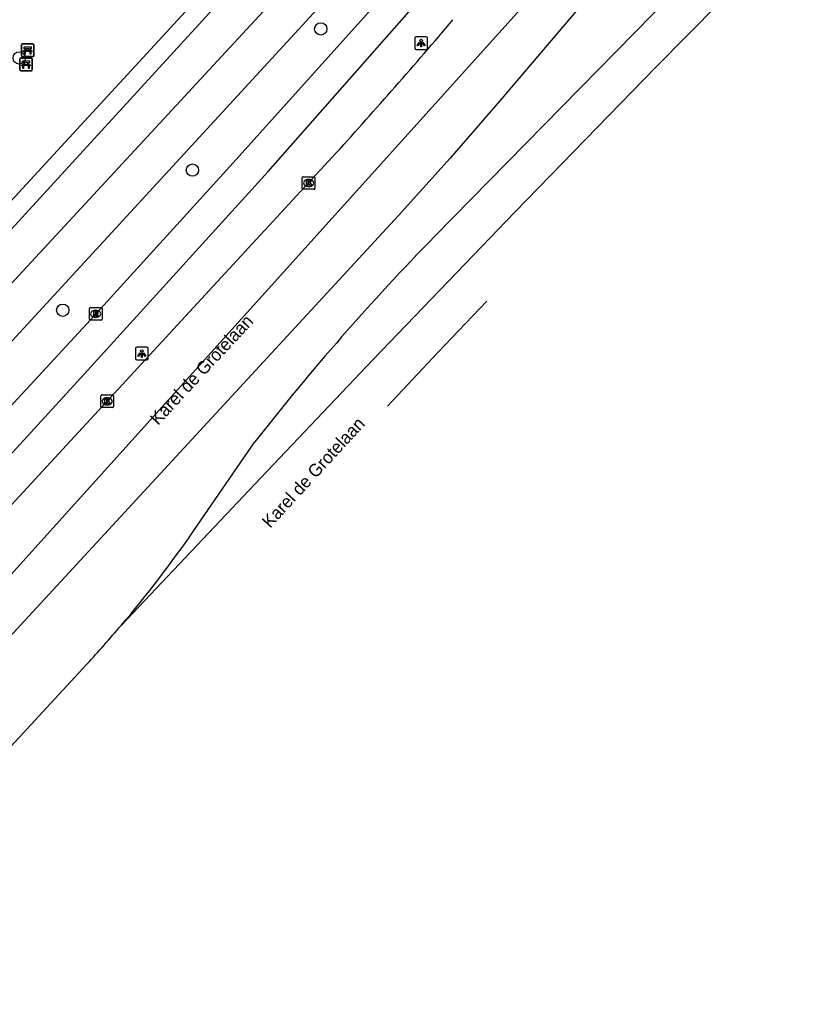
# Model space of a CAD drawing. Extents: x 159040 to 160094, y 381214 to 382518.
# Drawn here: x 159785.9 to 159848.4, y 381804.4 to 381882.4 of the extents above; entities that cross this region are included whole.
import ezdxf

# ---------------------------------------------------------------- set-up
doc = ezdxf.new("R2010")
doc.units = 0
for name, color, linetype in [('IMGEO_Bank', 7, 'Continuous'), ('IMGEO_Boom', 7, 'Continuous'), ('IMGEO_Fietspad_gesloten', 7, 'Continuous'), ('IMGEO_Haag', 7, 'Continuous'), ('IMGEO_Kolk', 7, 'Continuous'), ('IMGEO_Lichtpunt', 7, 'Continuous'), ('IMGEO_Openbare_ruimte_label', 7, 'Continuous'), ('IMGEO_Rijbaan_regionaal_gesloten', 7, 'Continuous'), ('IMGEO_Rioolput', 7, 'Continuous'), ('IMGEO_Voetpad_open', 7, 'Continuous')]:
    doc.layers.add(name, color=color, linetype=linetype)

msp = doc.modelspace()

# ---------------------------------------------------------------- linework, layer by layer
at = {"layer": 'IMGEO_Bank'}
for p, q in [((159785.983, 381879.543), (159785.983, 381880.384)), ((159785.983, 381880.384), (159785.983, 381879.543)), ((159786.058, 381880.468), (159786.899, 381880.468)), ((159786.899, 381880.468), (159786.058, 381880.468)), ((159786.68, 381879.866), (159786.287, 381879.866)), ((159786.292, 381879.974), (159786.292, 381880.08)), ((159786.336, 381880.08), (159786.336, 381879.974)), ((159786.624, 381880.086), (159786.342, 381880.086)), ((159786.342, 381879.968), (159786.624, 381879.968)), ((159786.63, 381879.974), (159786.63, 381880.08)), ((159786.674, 381880.08), (159786.674, 381879.974)), ((159786.983, 381880.393), (159786.983, 381879.552)), ((159786.983, 381879.552), (159786.983, 381880.393)), ((159785.853, 381878.429), (159785.853, 381879.27)), ((159785.853, 381879.27), (159785.853, 381878.429)), ((159785.928, 381879.354), (159786.769, 381879.354)), ((159786.769, 381879.354), (159785.928, 381879.354)), ((159786.908, 381879.468), (159786.067, 381879.468)), ((159786.067, 381879.468), (159786.908, 381879.468)), ((159786.853, 381879.279), (159786.853, 381878.438)), ((159786.853, 381878.438), (159786.853, 381879.279)), ((159786.778, 381878.354), (159785.937, 381878.354)), ((159785.937, 381878.354), (159786.778, 381878.354)), ((159786.55, 381878.752), (159786.157, 381878.752)), ((159786.162, 381878.86), (159786.162, 381878.966)), ((159786.206, 381878.966), (159786.206, 381878.86)), ((159786.494, 381878.972), (159786.212, 381878.972)), ((159786.212, 381878.854), (159786.494, 381878.854)), ((159786.5, 381878.86), (159786.5, 381878.966)), ((159786.544, 381878.966), (159786.544, 381878.86))]:
    msp.add_line(p, q, dxfattribs=at)
for points in [[(159786.23, 381879.866), (159786.088, 381879.866), (159786.2, 381879.968), (159786.286, 381879.968)], [(159786.286, 381880.086), (159786.2, 381880.086), (159786.2, 381880.247), (159786.763, 381880.247), (159786.763, 381880.086), (159786.68, 381880.086)], [(159786.28, 381879.859), (159786.28, 381879.652), (159786.237, 381879.652), (159786.237, 381879.859)], [(159786.68, 381879.968), (159786.763, 381879.968), (159786.875, 381879.866), (159786.736, 381879.866)], [(159786.73, 381879.859), (159786.73, 381879.652), (159786.686, 381879.652), (159786.686, 381879.859)], [(159786.156, 381878.972), (159786.07, 381878.972), (159786.07, 381879.133), (159786.633, 381879.133), (159786.633, 381878.972), (159786.55, 381878.972)], [(159786.1, 381878.752), (159785.958, 381878.752), (159786.07, 381878.854), (159786.156, 381878.854)], [(159786.15, 381878.745), (159786.15, 381878.538), (159786.107, 381878.538), (159786.107, 381878.745)], [(159786.55, 381878.854), (159786.633, 381878.854), (159786.745, 381878.752), (159786.606, 381878.752)], [(159786.6, 381878.745), (159786.6, 381878.538), (159786.556, 381878.538), (159786.556, 381878.745)]]:
    msp.add_lwpolyline(points, dxfattribs=at)
for centre, radius, start, end in [((159786.061, 381880.39), 0.0779, 92.4484, 184.28452), ((159786.061, 381880.39), 0.0779, 92.4484, 184.28452), ((159786.23, 381879.859), 0.00671, 2.89567, 87.10433), ((159786.287, 381879.859), 0.00671, 92.89567, 177.10433), ((159786.285, 381880.079), 0.00671, 2.89567, 87.10433), ((159786.285, 381879.975), 0.00671, 272.89567, 357.10433), ((159786.342, 381880.079), 0.00671, 92.89567, 177.10433), ((159786.342, 381879.975), 0.00671, 182.89567, 267.10433), ((159786.624, 381880.079), 0.00671, 2.89567, 87.10433), ((159786.624, 381879.975), 0.00671, 272.89567, 357.10433), ((159786.681, 381880.079), 0.00671, 92.89567, 177.10433), ((159786.681, 381879.975), 0.00671, 182.89567, 267.10433), ((159786.679, 381879.859), 0.00671, 2.89567, 87.10433), ((159786.736, 381879.859), 0.00671, 92.89567, 177.10433), ((159786.905, 381880.39), 0.0779, 2.4484, 94.28452), ((159786.905, 381880.39), 0.0779, 2.4484, 94.28452), ((159785.931, 381879.276), 0.0779, 92.4484, 184.28452), ((159785.931, 381879.276), 0.0779, 92.4484, 184.28452), ((159786.061, 381879.546), 0.0779, 182.4484, 274.28452), ((159786.061, 381879.546), 0.0779, 182.4484, 274.28452), ((159786.775, 381879.276), 0.0779, 2.4484, 94.28452), ((159786.775, 381879.276), 0.0779, 2.4484, 94.28452), ((159786.905, 381879.546), 0.0779, 272.4484, 4.28452), ((159786.905, 381879.546), 0.0779, 272.4484, 4.28452), ((159785.931, 381878.432), 0.0779, 182.4484, 274.28452), ((159785.931, 381878.432), 0.0779, 182.4484, 274.28452), ((159786.1, 381878.745), 0.00671, 2.89567, 87.10433), ((159786.157, 381878.745), 0.00671, 92.89567, 177.10433), ((159786.155, 381878.965), 0.00671, 2.89567, 87.10433), ((159786.155, 381878.861), 0.00671, 272.89567, 357.10433), ((159786.212, 381878.965), 0.00671, 92.89567, 177.10433), ((159786.212, 381878.861), 0.00671, 182.89567, 267.10433), ((159786.494, 381878.965), 0.00671, 2.89567, 87.10433), ((159786.494, 381878.861), 0.00671, 272.89567, 357.10433), ((159786.551, 381878.965), 0.00671, 92.89567, 177.10433), ((159786.551, 381878.861), 0.00671, 182.89567, 267.10433), ((159786.549, 381878.745), 0.00671, 2.89567, 87.10433), ((159786.606, 381878.745), 0.00671, 92.89567, 177.10433), ((159786.775, 381878.432), 0.0779, 272.4484, 4.28452), ((159786.775, 381878.432), 0.0779, 272.4484, 4.28452)]:
    msp.add_arc(centre, radius, start, end, dxfattribs=at)
at = {"layer": 'IMGEO_Boom'}
for centre in [(159809.712, 381881.661), (159785.811, 381879.362), (159799.545, 381870.471), (159789.262, 381859.371)]:
    msp.add_circle(centre, 0.489, dxfattribs=at)
at = {"layer": 'IMGEO_Fietspad_gesloten'}
for points in [[(159743.819, 381807.067), (159791.475, 381858.62), (159802.783, 381871.052), (159813.565, 381883.06), (159821.782, 381892.503), (159832.075, 381904.754), (159832.541, 381905.347)], [(159607.377, 381657.444), (159619.167, 381669.166), (159626.019, 381676.247), (159694.686, 381750), (159745.746, 381805.265), (159767.026, 381828.298), (159776.532, 381838.557), (159790.971, 381854.296), (159805.539, 381870.374), (159816.536, 381882.828), (159825.133, 381893.111), (159830.877, 381899.559), (159834.614, 381904.005)]]:
    msp.add_lwpolyline(points, dxfattribs=at)
at = {"layer": 'IMGEO_Haag'}
for points in [[(159804.824, 381904.706), (159812.515, 381897.753), (159782.051, 381864.695)], [(159770.25, 381849.489), (159814.664, 381897.983)]]:
    msp.add_lwpolyline(points, dxfattribs=at)
at = {"layer": 'IMGEO_Kolk'}
for p, q in [((159808.254, 381869.025), (159808.254, 381869.877)), ((159808.329, 381869.951), (159809.181, 381869.951)), ((159808.742, 381869.731), (159808.767, 381869.731)), ((159809.255, 381869.877), (159809.255, 381869.025)), ((159809.181, 381868.951), (159808.329, 381868.951)), ((159808.765, 381869.171), (159808.74, 381869.171)), ((159792.283, 381851.725), (159792.283, 381852.577)), ((159792.358, 381852.651), (159793.21, 381852.651)), ((159793.284, 381852.577), (159793.284, 381851.725)), ((159792.794, 381851.871), (159792.769, 381851.871)), ((159792.771, 381852.431), (159792.796, 381852.431)), ((159793.21, 381851.651), (159792.358, 381851.651))]:
    msp.add_line(p, q, dxfattribs=at)
for points in [[(159808.254, 381869.025), (159808.254, 381869.877)], [(159808.329, 381869.951), (159809.181, 381869.951)], [(159808.575, 381869.651), (159808.698, 381869.651), (159808.698, 381869.5), (159808.828, 381869.651), (159808.992, 381869.651), (159808.846, 381869.5), (159808.999, 381869.251), (159808.847, 381869.251), (159808.762, 381869.415), (159808.698, 381869.348), (159808.698, 381869.251), (159808.575, 381869.251), (159808.575, 381869.651)], [(159809.255, 381869.877), (159809.255, 381869.025)], [(159809.181, 381868.951), (159808.329, 381868.951)], [(159792.283, 381851.725), (159792.283, 381852.577)], [(159792.358, 381852.651), (159793.21, 381852.651)], [(159793.284, 381852.577), (159793.284, 381851.725)], [(159792.604, 381852.351), (159792.727, 381852.351), (159792.727, 381852.2), (159792.857, 381852.351), (159793.021, 381852.351), (159792.875, 381852.2), (159793.028, 381851.951), (159792.876, 381851.951), (159792.791, 381852.115), (159792.727, 381852.048), (159792.727, 381851.951), (159792.604, 381851.951), (159792.604, 381852.351)], [(159793.21, 381851.651), (159792.358, 381851.651)]]:
    msp.add_lwpolyline(points, dxfattribs=at)
for centre, start, end in [((159808.331, 381869.875), 91.55205, 178.44795), ((159808.331, 381869.875), 91.55205, 178.44795), ((159809.179, 381869.875), 1.55205, 88.44795), ((159809.179, 381869.875), 1.55205, 88.44795), ((159808.331, 381869.027), 181.55205, 268.44795), ((159808.331, 381869.027), 181.55205, 268.44795), ((159809.179, 381869.027), 271.55205, 358.44795), ((159809.179, 381869.027), 271.55205, 358.44795), ((159792.36, 381852.575), 91.55205, 178.44795), ((159792.36, 381852.575), 91.55205, 178.44795), ((159793.208, 381852.575), 1.55205, 88.44795), ((159793.208, 381852.575), 1.55205, 88.44795), ((159792.36, 381851.727), 181.55205, 268.44795), ((159792.36, 381851.727), 181.55205, 268.44795), ((159793.208, 381851.727), 271.55205, 358.44795), ((159793.208, 381851.727), 271.55205, 358.44795)]:
    msp.add_arc(centre, 0.0765, start, end, dxfattribs=at)
for centre, major_axis, ratio, start_param, end_param in [((159808.741, 381869.451), (-0.387, 0.002), 0.722429, 4.712389, 7.853982), ((159808.766, 381869.451), (-0.39, 0.002), 0.717154, 1.570796, 4.712389), ((159792.77, 381852.151), (-0.387, 0.002), 0.722429, 4.712389, 7.853982), ((159792.795, 381852.151), (-0.39, 0.002), 0.717154, 1.570796, 4.712389)]:
    msp.add_ellipse(centre, major_axis=major_axis, ratio=ratio, start_param=start_param, end_param=end_param, dxfattribs=at)
at = {"layer": 'IMGEO_Lichtpunt'}
for p, q in [((159817.173, 381880.942), (159817.173, 381880.135)), ((159817.173, 381880.942), (159817.173, 381880.135)), ((159818.075, 381881.037), (159817.267, 381881.037)), ((159818.075, 381881.037), (159817.267, 381881.037)), ((159818.169, 381880.135), (159818.169, 381880.942)), ((159818.169, 381880.135), (159818.169, 381880.942)), ((159817.267, 381880.041), (159818.075, 381880.041)), ((159817.267, 381880.041), (159818.075, 381880.041)), ((159795.94, 381856.435), (159795.132, 381856.435)), ((159795.94, 381856.435), (159795.132, 381856.435)), ((159795.038, 381856.34), (159795.038, 381855.533)), ((159795.038, 381856.34), (159795.038, 381855.533)), ((159796.034, 381855.533), (159796.034, 381856.34)), ((159796.034, 381855.533), (159796.034, 381856.34)), ((159795.132, 381855.439), (159795.94, 381855.439)), ((159795.132, 381855.439), (159795.94, 381855.439))]:
    msp.add_line(p, q, dxfattribs=at)
for points in [[(159817.547, 381880.606), (159817.586, 381880.578), (159817.398, 381880.316), (159817.36, 381880.343), (159817.547, 381880.606)], [(159817.649, 381880.558), (159817.696, 381880.558), (159817.696, 381880.236), (159817.649, 381880.236), (159817.649, 381880.558)], [(159817.759, 381880.578), (159817.797, 381880.605), (159817.984, 381880.343), (159817.945, 381880.315), (159817.759, 381880.578)], [(159795.412, 381856.004), (159795.451, 381855.976), (159795.263, 381855.714), (159795.225, 381855.741), (159795.412, 381856.004)], [(159795.514, 381855.956), (159795.561, 381855.956), (159795.561, 381855.634), (159795.514, 381855.634), (159795.514, 381855.956)], [(159795.624, 381855.976), (159795.662, 381856.003), (159795.849, 381855.741), (159795.81, 381855.713), (159795.624, 381855.976)]]:
    msp.add_lwpolyline(points, dxfattribs=at)
for centre in [(159817.672, 381880.74), (159795.537, 381856.138)]:
    msp.add_circle(centre, 0.0994, dxfattribs=at)
for centre, start, end in [((159817.267, 381880.942), 90, 180), ((159817.267, 381880.942), 90, 180), ((159818.075, 381880.942), 0, 90), ((159818.075, 381880.942), 0, 90), ((159817.267, 381880.135), 180, 270), ((159817.267, 381880.135), 180, 270), ((159818.075, 381880.135), 270, 0), ((159818.075, 381880.135), 270, 360), ((159795.132, 381856.34), 90, 180), ((159795.132, 381856.34), 90, 180), ((159795.94, 381856.34), 0, 90), ((159795.94, 381856.34), 0, 90), ((159795.132, 381855.533), 180, 270), ((159795.132, 381855.533), 180, 270), ((159795.94, 381855.533), 270, 0), ((159795.94, 381855.533), 270, 360)]:
    msp.add_arc(centre, 0.0946, start, end, dxfattribs=at)
at = {"layer": 'IMGEO_Rijbaan_regionaal_gesloten'}
for points in [[(159550.989, 381587.747), (159574.896, 381611.663), (159586.667, 381624.085), (159600.138, 381638.3), (159630.229, 381670.866), (159648.315, 381690.343), (159678.405, 381722.986), (159710.343, 381757.399), (159745.744, 381795.892), (159750.398, 381800.912), (159785.146, 381838.389), (159826.472, 381884.273), (159839.399, 381899.421)], [(159841.852, 381897.063), (159823.914, 381875.971), (159819.971, 381871.423), (159815.888, 381866.888), (159752.856, 381798.613), (159599.558, 381632.564), (159592.645, 381625.218), (159589.007, 381621.449), (159578.07, 381610.115), (159553.466, 381585.359)], [(159818.75, 381865.231), (159846.08, 381893.069)], [(159848.438, 381890.878), (159841.294, 381883.714), (159836.299, 381878.654), (159825.096, 381867.14), (159813.854, 381855.44), (159804.953, 381846.093), (159793.887, 381834.382)], [(159626.106, 381671.356), (159627.477, 381673.139), (159743.207, 381798.451), (159747.758, 381803.382), (159810.949, 381871.845)], [(159814.994, 381851.76), (159819, 381856.018), (159822.889, 381860.084)], [(159799.665, 381841.917), (159804.497, 381848.931)], [(159791.175, 381831.318), (159757.203, 381794.546), (159670.38, 381700.568), (159617.338, 381643.288), (159599.599, 381623.605), (159593.339, 381616.569), (159585.926, 381608.237), (159560.056, 381579.137), (159559.945, 381579.013)]]:
    msp.add_lwpolyline(points, dxfattribs=at)
for centre, radius, start, end in [((159515.618, 382140.052), 398.943, 317.75557, 319.77038), ((159956.433, 381730.457), 192.667, 135.61173, 142.05426), ((159719.661, 381897.283), 97.293, 319.72123, 325.31523), ((159718.824, 381898.089), 98.453, 317.29667, 319.67812)]:
    msp.add_arc(centre, radius, start, end, dxfattribs=at)
at = {"layer": 'IMGEO_Rioolput'}
for p, q in [((159791.375, 381858.656), (159791.375, 381859.508)), ((159791.45, 381859.582), (159792.302, 381859.582)), ((159792.376, 381859.508), (159792.376, 381858.656)), ((159791.886, 381858.802), (159791.861, 381858.802)), ((159791.863, 381859.362), (159791.888, 381859.362)), ((159792.302, 381858.582), (159791.45, 381858.582))]:
    msp.add_line(p, q, dxfattribs=at)
for points in [[(159791.375, 381858.656), (159791.375, 381859.508)], [(159791.45, 381859.582), (159792.302, 381859.582)], [(159792.376, 381859.508), (159792.376, 381858.656)], [(159791.964, 381859.28), (159791.712, 381859.282), (159791.712, 381858.882)], [(159791.712, 381858.882), (159791.836, 381858.882), (159791.836, 381859.044), (159791.847, 381859.044)], [(159791.89, 381859.201), (159791.836, 381859.201), (159791.836, 381859.12)], [(159791.836, 381859.12), (159791.888, 381859.12)], [(159791.894, 381859.015), (159791.965, 381858.882), (159792.105, 381858.882), (159792.04, 381859.008)], [(159792.302, 381858.582), (159791.45, 381858.582)]]:
    msp.add_lwpolyline(points, dxfattribs=at)
for centre, radius, start, end in [((159791.452, 381859.506), 0.0765, 91.55205, 178.44795), ((159791.452, 381859.506), 0.0765, 91.55205, 178.44795), ((159792.3, 381859.506), 0.0765, 1.55205, 88.44795), ((159792.3, 381859.506), 0.0765, 1.55205, 88.44795), ((159791.846, 381858.991), 0.0533, 26.02933, 88.69889), ((159791.872, 381859.309), 0.19, 274.7715, 282.96867), ((159791.896, 381859.105), 0.0964, 77.00612, 93.18647), ((159791.91, 381859.162), 0.0378, 276.66336, 79.67722), ((159791.963, 381859.17), 0.109, 350.36119, 89.41601), ((159791.961, 381859.17), 0.112, 277.58423, 350.98172), ((159791.945, 381858.955), 0.108, 29.51342, 73.79051), ((159791.452, 381858.658), 0.0765, 181.55205, 268.44795), ((159791.452, 381858.658), 0.0765, 181.55205, 268.44795), ((159792.3, 381858.658), 0.0765, 271.55205, 358.44795), ((159792.3, 381858.658), 0.0765, 271.55205, 358.44795)]:
    msp.add_arc(centre, radius, start, end, dxfattribs=at)
for centre, major_axis, ratio, start_param, end_param in [((159791.862, 381859.082), (-0.387, 0.002), 0.722429, 4.712389, 7.853982), ((159791.887, 381859.082), (-0.39, 0.002), 0.717154, 1.570796, 4.712389)]:
    msp.add_ellipse(centre, major_axis=major_axis, ratio=ratio, start_param=start_param, end_param=end_param, dxfattribs=at)
at = {"layer": 'IMGEO_Voetpad_open'}
for points in [[(159832.541, 381905.347), (159831.021, 381906.84), (159824.117, 381899.316), (159808.554, 381882.29), (159763.442, 381833.24), (159741.363, 381809.364)], [(159816.954, 381895.837), (159772.318, 381847.586)]]:
    msp.add_lwpolyline(points, dxfattribs=at)

# ---------------------------------------------------------------- texts
at = {"layer": 'IMGEO_Openbare_ruimte_label'}
for rotation, p in [(47.18704, (159796.816, 381850.197)), (47.47196, (159805.695, 381842.041))]:
    msp.add_text('Karel de Grotelaan', height=1, rotation=rotation, dxfattribs=at).set_placement(p)

doc.saveas('drawing.dxf')
